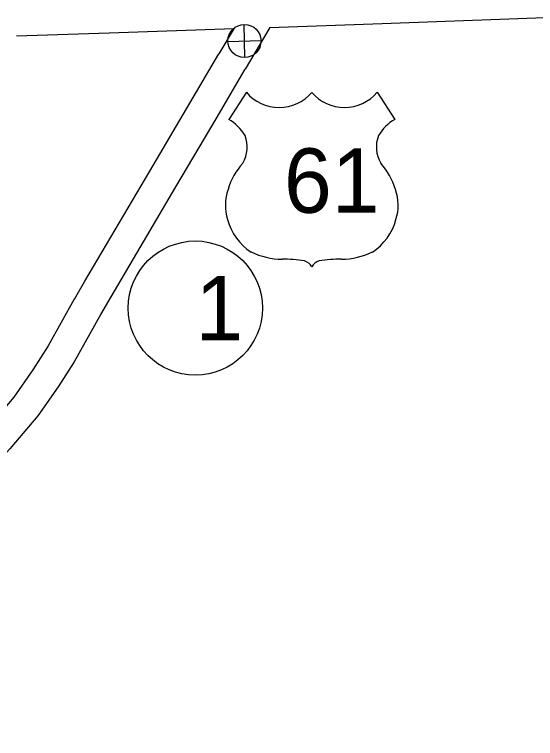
# Model space of a CAD drawing. Extents: x -939622 to -934222, y 1383701 to 1385301.
# Drawn here: x -935548.43 to -935533.04, y 1384539.93 to 1384561.29 of the extents above; entities that cross this region are included whole.
import ezdxf

# ---------------------------------------------------------------- set-up
doc = ezdxf.new("R2010")
doc.units = 0
for name, color, linetype in [('15', 7, 'Continuous'), ('2', 7, 'Continuous'), ('22', 7, 'Continuous'), ('26', 7, 'Continuous'), ('27', 7, 'Continuous')]:
    doc.layers.add(name, color=color, linetype=linetype)

msp = doc.modelspace()

# ---------------------------------------------------------------- linework, layer by layer
at = {"layer": '15'}
for points in [[(-935541.946, 1384560.881), (-935542.393, 1384560.128)], [(-935540.888, 1384560.899), (-935541.62, 1384559.668)], [(-935546.659, 1384552.892), (-935546.353, 1384553.417), (-935544.437, 1384556.664), (-935543.25, 1384558.667), (-935542.395, 1384560.125)], [(-935545.882, 1384552.438), (-935545.577, 1384552.961), (-935543.663, 1384556.205), (-935542.474, 1384558.21), (-935541.618, 1384559.67)], [(-935546.664, 1384552.885), (-935547.435, 1384551.507), (-935547.888, 1384550.805), (-935548.451, 1384549.994), (-935549.245, 1384549.064), (-935550.202, 1384548.015), (-935551.13, 1384547.155), (-935552.39, 1384546.124), (-935554.177, 1384544.778), (-935556.126, 1384543.201), (-935559.6, 1384540.652)], [(-935545.878, 1384552.445), (-935546.664, 1384551.042), (-935547.14, 1384550.304), (-935547.738, 1384549.443), (-935548.57, 1384548.468), (-935549.563, 1384547.381), (-935550.539, 1384546.476), (-935551.834, 1384545.416), (-935553.623, 1384544.069), (-935555.576, 1384542.488), (-935559.068, 1384539.927)]]:
    msp.add_lwpolyline(points, dxfattribs=at)
at = {"layer": '2'}
for points in [[(-935540.888, 1384560.905), (-935537.569, 1384561.016), (-935529.828, 1384561.301), (-935521.902, 1384561.541), (-935513.914, 1384561.864), (-935511.884, 1384561.955)], [(-935548.367, 1384560.656), (-935545.638, 1384560.746), (-935541.946, 1384560.87)]]:
    msp.add_lwpolyline(points, dxfattribs=at)
at = {"layer": '22'}
for p, q in [((-935541.582, 1384558.992), (-935542.101, 1384558.189)), ((-935537.721, 1384558.992), (-935537.202, 1384558.189))]:
    msp.add_line(p, q, dxfattribs=at)
for centre, radius, start, end in [((-935540.615, 1384559.805), 1.264, 220.075, 319.6701), ((-935538.688, 1384559.805), 1.264, 220.3299, 319.925), ((-935542.78, 1384557.023), 1.349, 30.7809, 59.9883), ((-935536.524, 1384557.023), 1.349, 120.0117, 149.2191), ((-935542.483, 1384557.379), 0.925, 328.8105, 21.2108), ((-935536.82, 1384557.379), 0.925, 158.7892, 211.1895), ((-935540.065, 1384555.483), 2.157, 138.9565, 162.6913), ((-935539.239, 1384555.483), 2.157, 17.3087, 41.0435), ((-935540.777, 1384555.66), 1.426, 160.9576, 197.3819), ((-935538.526, 1384555.66), 1.426, 342.6181, 19.0424), ((-935540.545, 1384555.664), 1.65, 195.1074, 237.1312), ((-935538.759, 1384555.664), 1.65, 302.8688, 344.8926), ((-935540.514, 1384556.184), 2.118, 244.0771, 269.5779), ((-935538.789, 1384556.184), 2.118, 270.4221, 295.9229), ((-935540.465, 1384550.186), 3.88, 81.1942, 90.9539), ((-935539.98, 1384553.665), 0.372, 28.0342, 72.9864), ((-935539.323, 1384553.665), 0.372, 107.0136, 151.9658), ((-935538.838, 1384550.186), 3.88, 89.0461, 98.8058)]:
    msp.add_arc(centre, radius, start, end, dxfattribs=at)
at = {"layer": '26'}
for p, q in [((-935541.628, 1384560.016), (-935541.651, 1384560.993)), ((-935542.128, 1384560.493), (-935541.151, 1384560.516))]:
    msp.add_line(p, q, dxfattribs=at)
msp.add_circle((-935541.639, 1384560.504), 0.488, dxfattribs=at)
at = {"layer": '27'}
msp.add_circle((-935543.09, 1384552.624), 1.98, dxfattribs=at)

# ---------------------------------------------------------------- texts
at = {"layer": '22'}
msp.add_text('61', height=1.9008, dxfattribs=at).set_placement((-935540.474, 1384555.435))
at = {"layer": '27'}
msp.add_text('1', height=1.901, dxfattribs=at).set_placement((-935543.09, 1384551.674))

doc.saveas('drawing.dxf')
